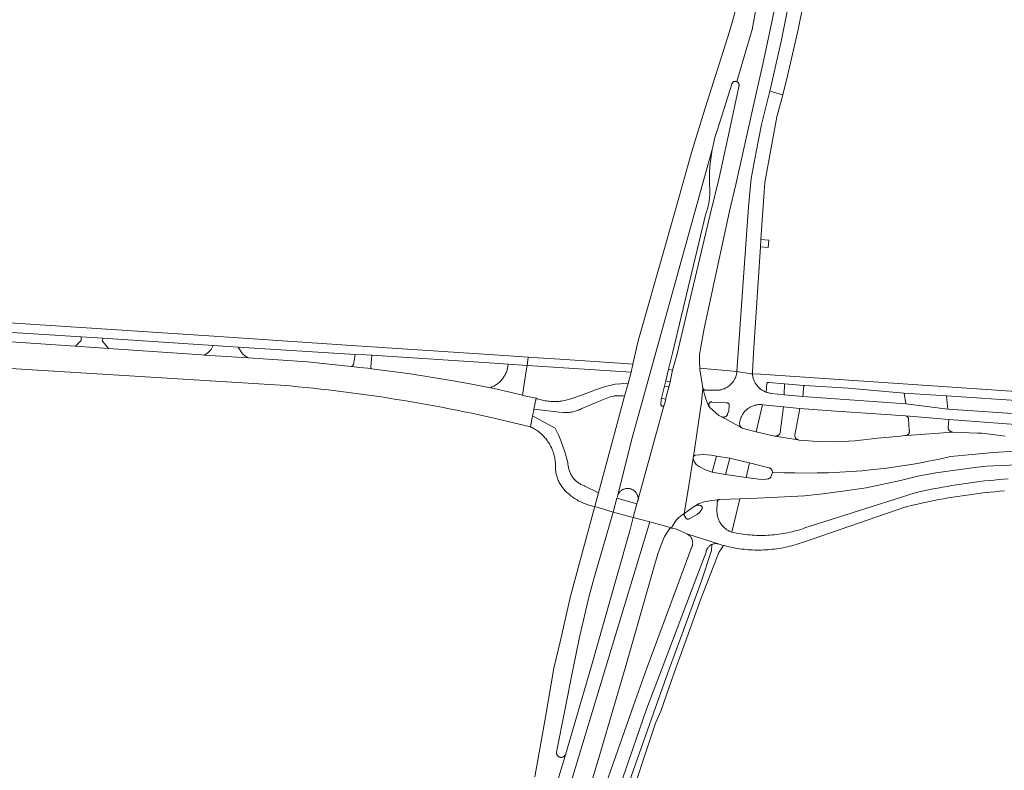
# Model space of a CAD drawing. Extents: x 146402 to 164798, y 455483 to 464134.
# Tile 347 of 575: x 157038 to 157251, y 460978 to 461140. Entities that reach past the tile are written whole.
import ezdxf

# ---------------------------------------------------------------- set-up
doc = ezdxf.new("R2010")
doc.units = 0
doc.header["$LTSCALE"] = 0.2
for name, color, linetype, lineweight in [('B-XX-VH-VERHARDING_ASFALT-GV', 252, 'CONTINUOUS', 18), ('B-XX-VH-VERHARDING_BETONSTRAATSTEEN-GV', 252, 'CONTINUOUS', 18), ('B-XX-VH-VERHARDING_HALFVERHARDING-GV', 252, 'CONTINUOUS', 18), ('B-XX-VH-VERHARDING_STRAATBAKSTEEN-GV', 252, 'CONTINUOUS', 18), ('B-XX-VH-VERHARDING_TEGEL-GV', 252, 'CONTINUOUS', 18)]:
    doc.layers.add(name, color=color, linetype=linetype, lineweight=lineweight)

msp = doc.modelspace()

# ---------------------------------------------------------------- linework, layer by layer
at = {"layer": 'B-XX-VH-VERHARDING_ASFALT-GV'}
for points in [[(157203.849, 461142.145), (157202.612, 461136.013), (157200.564, 461126.752), (157200.105, 461124.894), (157202.89, 461124.089), (157203.964, 461128.181), (157206.225, 461138.23), (157208.573, 461149.681)], [(157193.851, 461146.478), (157191.368, 461137.785), (157188.663, 461129.159), (157188.385, 461128.28), (157185.714, 461119.822), (157183.203, 461111.812), (157181.617, 461106.193), (157180.531, 461102.326), (157177.457, 461091.375), (157171.636, 461070.876), (157170.485, 461065.812), (157170.087, 461064.055), (157169.462, 461061.665), (157168.638, 461058.899), (157166.464, 461050.835), (157163.004, 461037.999), (157162.23, 461035.021), (157166.196, 461033.819), (157167.019, 461036.813), (157167.126, 461037.124), (157167.127, 461037.13), (157167.16, 461037.261), (157167.2, 461037.389), (157167.247, 461037.515), (157170.348, 461049.873), (157187.652, 461112.286), (157187.756, 461112.809), (157188.238, 461114.844), (157188.84, 461116.847), (157191.876, 461126.433), (157191.894, 461126.489), (157191.925, 461126.563), (157191.964, 461126.634), (157192.009, 461126.7), (157192.06, 461126.761), (157192.118, 461126.817), (157192.181, 461126.867), (157192.248, 461126.911), (157192.319, 461126.947), (157192.394, 461126.977), (157192.471, 461126.998), (157192.55, 461127.012), (157192.63, 461127.018), (157192.71, 461127.016), (157192.79, 461127.006), (157192.868, 461126.988), (157192.944, 461126.963), (157196.277, 461138.265), (157197.572, 461145.403)], [(157197.572, 461145.403), (157196.277, 461138.265), (157192.944, 461126.963), (157193, 461126.938), (157193.07, 461126.9), (157193.137, 461126.855), (157193.198, 461126.803), (157193.254, 461126.745), (157193.303, 461126.683), (157193.347, 461126.615), (157193.383, 461126.544), (157193.412, 461126.469), (157193.434, 461126.392), (157193.448, 461126.313), (157193.453, 461126.233), (157193.451, 461126.153), (157193.441, 461126.073), (157193.423, 461125.995), (157193.397, 461125.919), (157193.364, 461125.846), (157191.303, 461116.123), (157189.117, 461106.161), (157187.183, 461098.201), (157179.953, 461067.78), (157179.08, 461064.532), (157178.515, 461061.96), (157178.55, 461061.95), (157178.286, 461060.867), (157178.253, 461060.874), (157177.587, 461058.427), (157177.538, 461058.243), (157177.616, 461058.223), (157177.557, 461057.875), (157177.236, 461056.955), (157177.222, 461056.917), (157177.198, 461056.87), (157177.166, 461056.826), (157177.153, 461056.813), (157171.572, 461036.283), (157171.362, 461035.575), (157170.567, 461032.621), (157174.119, 461031.701), (157178.859, 461030.374), (157179.288, 461031.149), (157179.619, 461031.717), (157179.93, 461032.148), (157180.31, 461032.531), (157180.805, 461032.933), (157181.576, 461033.488), (157182.283, 461037.774), (157182.65, 461040), (157183.477, 461045.011), (157183.539, 461045.428), (157183.521, 461045.49), (157183.519, 461045.528), (157183.523, 461045.597), (157183.534, 461045.664), (157183.553, 461045.73), (157183.58, 461045.793), (157183.597, 461045.824), (157185.333, 461057.586), (157185.633, 461060.597), (157185.615, 461060.662), (157185.606, 461060.729), (157184.965, 461064.67), (157184.949, 461064.917), (157184.863, 461066.235), (157184.908, 461067.812), (157185.191, 461069.577), (157185.916, 461073.511), (157191.382, 461098.906), (157192.756, 461104.725), (157197.453, 461125.66), (157198.588, 461130.717), (157201.447, 461144.284)], [(157255.845, 461054.933), (157238.631, 461056.097), (157229.502, 461057.222), (157207.224, 461058.851), (157203.206, 461059.191), (157200.467, 461059.489), (157200.388, 461059.498), (157200.197, 461059.525), (157200.008, 461059.56), (157199.821, 461059.602), (157199.636, 461059.653), (157199.452, 461059.711), (157199.346, 461059.75), (157199.272, 461059.777), (157199.094, 461059.85), (157198.92, 461059.93), (157198.749, 461060.018), (157198.581, 461060.113), (157198.418, 461060.214), (157198.259, 461060.323), (157198.105, 461060.438), (157197.956, 461060.559), (157197.812, 461060.686), (157197.673, 461060.819), (157197.541, 461060.958), (157197.413, 461061.102), (157197.292, 461061.251), (157197.178, 461061.405), (157197.07, 461061.564), (157196.968, 461061.728), (157196.874, 461061.895), (157196.786, 461062.066), (157196.706, 461062.241), (157196.633, 461062.418), (157196.567, 461062.599), (157196.51, 461062.782), (157196.459, 461062.968), (157196.417, 461063.155), (157196.382, 461063.344), (157196.356, 461063.535), (157196.337, 461063.726), (157196.336, 461063.733), (157196.064, 461063.749), (157192.994, 461064.225), (157192.985, 461064.139), (157192.96, 461063.951), (157192.927, 461063.764), (157192.887, 461063.58), (157192.838, 461063.396), (157192.782, 461063.216), (157192.718, 461063.037), (157192.647, 461062.862), (157192.568, 461062.689), (157192.483, 461062.521), (157192.39, 461062.355), (157192.29, 461062.194), (157192.184, 461062.038), (157192.071, 461061.886), (157191.951, 461061.739), (157191.826, 461061.597), (157191.695, 461061.46), (157191.558, 461061.329), (157191.416, 461061.204), (157191.268, 461061.085), (157191.116, 461060.973), (157190.959, 461060.867), (157190.797, 461060.768), (157190.632, 461060.675), (157190.463, 461060.59), (157190.29, 461060.512), (157190.115, 461060.441), (157189.936, 461060.378), (157189.755, 461060.322), (157189.572, 461060.274), (157189.387, 461060.234), (157189.2, 461060.202), (157189.012, 461060.177), (157188.824, 461060.161), (157188.634, 461060.152), (157188.445, 461060.152), (157186.113, 461060.212), (157186.069, 461060.218), (157186.003, 461060.234), (157185.94, 461060.258), (157185.88, 461060.289), (157185.825, 461060.327), (157185.774, 461060.371), (157185.729, 461060.421), (157185.69, 461060.476), (157185.658, 461060.535), (157185.633, 461060.597), (157185.756, 461060.055), (157185.964, 461059.353), (157186.258, 461058.335), (157186.674, 461057.165), (157186.834, 461056.827), (157187.047, 461056.567), (157187.005, 461056.642), (157186.971, 461056.72), (157186.944, 461056.801), (157186.925, 461056.884), (157186.914, 461056.968), (157186.91, 461057.054), (157186.915, 461057.139), (157186.908, 461057.202), (157186.912, 461057.23), (157186.927, 461057.291), (157186.949, 461057.35), (157186.979, 461057.406), (157187.016, 461057.457), (157187.058, 461057.503), (157187.107, 461057.544), (157187.16, 461057.578), (157187.216, 461057.605), (157187.276, 461057.625), (157187.338, 461057.637), (157187.401, 461057.641), (157187.464, 461057.637), (157187.526, 461057.625), (157189.468, 461057.546), (157190.766, 461057.462), (157190.789, 461057.463), (157190.852, 461057.461), (157190.915, 461057.45), (157190.976, 461057.432), (157191.034, 461057.407), (157191.088, 461057.374), (157191.138, 461057.335), (157191.183, 461057.289), (157191.221, 461057.239), (157191.253, 461057.184), (157191.278, 461057.126), (157191.295, 461057.064), (157191.304, 461057.002), (157191.306, 461056.938), (157191.299, 461056.875), (157191.213, 461055.74), (157190.974, 461054.97), (157190.959, 461054.933), (157190.92, 461054.853), (157190.874, 461054.777), (157190.821, 461054.705), (157190.762, 461054.638), (157190.698, 461054.576), (157190.628, 461054.521), (157190.553, 461054.472), (157190.474, 461054.43), (157190.392, 461054.396), (157190.307, 461054.368), (157190.22, 461054.349), (157190.132, 461054.337), (157190.043, 461054.334), (157189.954, 461054.338), (157189.866, 461054.35), (157194.04, 461052.04), (157193.983, 461052.08), (157193.911, 461052.141), (157193.845, 461052.208), (157193.784, 461052.28), (157193.729, 461052.357), (157193.682, 461052.439), (157193.641, 461052.524), (157193.608, 461052.612), (157193.582, 461052.703), (157193.564, 461052.796), (157193.554, 461052.89), (157193.552, 461052.984), (157193.558, 461053.079), (157193.572, 461053.172), (157193.751, 461053.94), (157193.799, 461054.083), (157193.867, 461054.26), (157193.941, 461054.434), (157194.023, 461054.605), (157194.113, 461054.772), (157194.209, 461054.936), (157194.312, 461055.095), (157194.422, 461055.25), (157194.538, 461055.4), (157194.66, 461055.545), (157194.788, 461055.684), (157194.922, 461055.818), (157195.062, 461055.947), (157195.207, 461056.069), (157195.356, 461056.185), (157195.511, 461056.295), (157195.67, 461056.398), (157195.834, 461056.494), (157196.001, 461056.583), (157196.172, 461056.666), (157196.346, 461056.74), (157196.523, 461056.808), (157196.703, 461056.868), (157196.885, 461056.92), (157197.07, 461056.965), (157197.256, 461057.001), (157197.443, 461057.03), (157197.632, 461057.051), (157197.821, 461057.064), (157198.01, 461057.069), (157198.2, 461057.066), (157198.389, 461057.055), (157198.515, 461057.042), (157198.578, 461057.036), (157203.058, 461056.569), (157206.57, 461056.203), (157213.378, 461055.696), (157224.124, 461055), (157229.431, 461054.618), (157238.842, 461053.807), (157256.121, 461052.531)], [(157250.994, 461050.268), (157249.981, 461050.372), (157246.01, 461050.855), (157245.021, 461050.916), (157239.702, 461051.1), (157229.655, 461050.41), (157229.603, 461050.399), (157229.521, 461050.389), (157229.438, 461050.387), (157229.356, 461050.392), (157229.349, 461050.393), (157228.392, 461050.208), (157223.44, 461049.767), (157218.517, 461049.199), (157214.445, 461048.984), (157210.472, 461049.115), (157206.423, 461049.397), (157206.336, 461049.406), (157206.251, 461049.423), (157206.224, 461049.43), (157201.189, 461050.223), (157201.181, 461050.224), (157201.086, 461050.235), (157197.176, 461051.198), (157194.317, 461051.902), (157194.314, 461051.903), (157194.227, 461051.936), (157194.142, 461051.977), (157194.06, 461052.025), (157194.04, 461052.04), (157189.866, 461054.35), (157189.779, 461054.37), (157189.694, 461054.398), (157189.09, 461054.726), (157187.818, 461055.799), (157187.15, 461056.431), (157187.095, 461056.497), (157187.047, 461056.567), (157186.834, 461056.827), (157186.674, 461057.165), (157186.258, 461058.335), (157185.964, 461059.353), (157185.756, 461060.055), (157185.633, 461060.597), (157185.333, 461057.586), (157183.597, 461045.824), (157183.613, 461045.852), (157183.654, 461045.907), (157183.701, 461045.957), (157183.753, 461046.002), (157183.81, 461046.04), (157183.871, 461046.07), (157183.935, 461046.094), (157185.856, 461046.249), (157187.419, 461046.132), (157188.532, 461045.926), (157191.465, 461045.461), (157194.732, 461044.659), (157195.679, 461044.432), (157199.913, 461043.417), (157199.956, 461043.404), (157200.041, 461043.372), (157200.123, 461043.334), (157200.201, 461043.288), (157200.274, 461043.235), (157200.343, 461043.176), (157200.406, 461043.111), (157200.463, 461043.041), (157200.513, 461042.966), (157200.557, 461042.887), (157200.594, 461042.805), (157200.623, 461042.719), (157200.645, 461042.631), (157200.659, 461042.542), (157200.664, 461042.452), (157200.663, 461042.403), (157203.103, 461042.335), (157205.526, 461042.269), (157207.95, 461042.245), (157210.374, 461042.264), (157212.797, 461042.326), (157215.219, 461042.43), (157217.638, 461042.577), (157220.055, 461042.766), (157222.468, 461042.998), (157224.876, 461043.272), (157227.28, 461043.588), (157229.677, 461043.947), (157232.067, 461044.348), (157234.451, 461044.79), (157236.826, 461045.275), (157239.192, 461045.801), (157243.855, 461046.288), (157248.526, 461046.693), (157253.203, 461047.014)], [(157253.203, 461047.014), (157248.526, 461046.693), (157243.855, 461046.288), (157239.192, 461045.801), (157236.826, 461045.275), (157234.451, 461044.79), (157232.067, 461044.348), (157229.677, 461043.947), (157227.28, 461043.588), (157224.876, 461043.272), (157222.468, 461042.998), (157220.055, 461042.766), (157217.638, 461042.577), (157215.219, 461042.43), (157212.797, 461042.326), (157210.374, 461042.264), (157207.95, 461042.245), (157205.526, 461042.269), (157203.103, 461042.335), (157200.663, 461042.403), (157200.662, 461042.361), (157200.652, 461042.272), (157200.634, 461042.183), (157200.353, 461041.437), (157200.347, 461041.428), (157200.295, 461041.356), (157200.238, 461041.288), (157200.174, 461041.226), (157200.105, 461041.17), (157200.031, 461041.121), (157199.953, 461041.078), (157199.872, 461041.043), (157199.787, 461041.015), (157199.701, 461040.995), (157198.917, 461040.877), (157197.744, 461040.934), (157194.982, 461041.316), (157190.499, 461041.935), (157187.635, 461042.429), (157186.197, 461042.932), (157184.794, 461043.636), (157184.179, 461044.076), (157183.739, 461044.726), (157183.539, 461045.428), (157183.477, 461045.011), (157182.65, 461040), (157182.283, 461037.774), (157181.576, 461033.488), (157181.777, 461033.633), (157183.749, 461035.023), (157183.843, 461035.083), (157184.669, 461035.565), (157185.899, 461036.009), (157187.148, 461036.26), (157188.229, 461036.404), (157189.267, 461036.531), (157193.591, 461036.667), (157197.337, 461036.785), (157201.848, 461037.015), (157207.597, 461037.346), (157211.549, 461037.76), (157216.396, 461038.406), (157220.926, 461039.069), (157224.365, 461039.779), (157228.394, 461040.62), (157232.102, 461041.543), (157236.031, 461042.285), (157241.282, 461043.013), (157245.013, 461043.555), (157247.076, 461043.758), (157249.974, 461043.897), (157262.107, 461044.352)], [(157251.7, 461041.001), (157250.676, 461040.924), (157249.654, 461040.839), (157248.632, 461040.746), (157247.611, 461040.645), (157246.59, 461040.536), (157245.571, 461040.419), (157244.552, 461040.294), (157243.534, 461040.161), (157242.518, 461040.02), (157241.503, 461039.872), (157240.488, 461039.715), (157239.475, 461039.551), (157238.464, 461039.378), (157237.453, 461039.198), (157236.445, 461039.01), (157235.437, 461038.814), (157234.431, 461038.61), (157233.427, 461038.399), (157232.425, 461038.179), (157231.572, 461037.986), (157208.834, 461030.788), (157208.59, 461030.693), (157208.138, 461030.524), (157207.683, 461030.362), (157207.225, 461030.207), (157206.765, 461030.061), (157206.303, 461029.921), (157205.838, 461029.79), (157205.371, 461029.666), (157204.903, 461029.55), (157204.432, 461029.442), (157203.96, 461029.342), (157203.486, 461029.249), (157203.01, 461029.165), (157202.534, 461029.088), (157202.056, 461029.019), (157201.577, 461028.958), (157201.097, 461028.905), (157200.616, 461028.86), (157200.135, 461028.823), (157199.652, 461028.794), (157199.17, 461028.773), (157198.687, 461028.76), (157198.205, 461028.755), (157197.722, 461028.757), (157197.239, 461028.768), (157196.756, 461028.787), (157196.274, 461028.814), (157195.793, 461028.849), (157195.312, 461028.892), (157194.831, 461028.942), (157194.352, 461029.001), (157193.874, 461029.068), (157193.397, 461029.142), (157192.921, 461029.225), (157191.885, 461029.452), (157191.865, 461029.459), (157191.681, 461029.529), (157191.501, 461029.607), (157191.323, 461029.692), (157191.15, 461029.785), (157190.98, 461029.884), (157190.814, 461029.99), (157190.653, 461030.102), (157190.496, 461030.222), (157190.345, 461030.347), (157190.198, 461030.479), (157190.057, 461030.616), (157189.922, 461030.759), (157189.793, 461030.907), (157189.67, 461031.061), (157189.553, 461031.219), (157189.442, 461031.382), (157189.339, 461031.549), (157189.242, 461031.72), (157189.152, 461031.896), (157189.07, 461032.074), (157188.995, 461032.256), (157188.927, 461032.441), (157188.867, 461032.628), (157188.815, 461032.818), (157188.77, 461033.01), (157188.733, 461033.203), (157188.704, 461033.397), (157188.683, 461033.593), (157188.67, 461033.789), (157188.665, 461033.986), (157188.725, 461035.971), (157188.734, 461036.034), (157188.752, 461036.103), (157188.777, 461036.169), (157188.81, 461036.231), (157188.85, 461036.29), (157188.896, 461036.343), (157188.947, 461036.392), (157189.004, 461036.434), (157189.065, 461036.469), (157189.13, 461036.497), (157189.198, 461036.518), (157189.267, 461036.531), (157188.229, 461036.404), (157187.148, 461036.26), (157185.899, 461036.009), (157184.669, 461035.565), (157183.843, 461035.083), (157183.941, 461035.137), (157184.042, 461035.183), (157184.147, 461035.222), (157184.254, 461035.254), (157184.363, 461035.277), (157184.474, 461035.293), (157184.585, 461035.301), (157184.697, 461035.301), (157184.808, 461035.293), (157184.919, 461035.277), (157185.028, 461035.253), (157185.135, 461035.221), (157185.174, 461035.207), (157185.252, 461035.157), (157185.304, 461035.124), (157185.352, 461035.084), (157185.394, 461035.039), (157185.43, 461034.989), (157185.46, 461034.934), (157185.482, 461034.876), (157185.496, 461034.816), (157185.503, 461034.755), (157185.501, 461034.693), (157185.492, 461034.631), (157185.474, 461034.572), (157185.449, 461034.515), (157185.418, 461034.462), (157185.406, 461034.446), (157184.948, 461033.804), (157184.366, 461033.251), (157182.612, 461032.332), (157182.556, 461032.304), (157182.496, 461032.283), (157182.435, 461032.269), (157182.372, 461032.264), (157182.309, 461032.266), (157182.247, 461032.277), (157182.187, 461032.295), (157182.129, 461032.321), (157182.076, 461032.354), (157182.027, 461032.393), (157181.983, 461032.439), (157181.945, 461032.489), (157181.914, 461032.544), (157181.909, 461032.555), (157181.679, 461032.907), (157181.645, 461032.964), (157181.618, 461033.024), (157181.599, 461033.088), (157181.588, 461033.153), (157181.584, 461033.219), (157181.589, 461033.285), (157181.601, 461033.35), (157181.621, 461033.413), (157181.648, 461033.473), (157181.683, 461033.53), (157181.777, 461033.633), (157181.576, 461033.488), (157180.805, 461032.933), (157180.31, 461032.531), (157179.93, 461032.148), (157179.619, 461031.717), (157179.288, 461031.149), (157178.859, 461030.374), (157178.917, 461030.359), (157178.973, 461030.337), (157179.895, 461030.084), (157182.182, 461029.104), (157188.917, 461026.947), (157189.371, 461026.805), (157189.828, 461026.67), (157190.052, 461026.608), (157190.286, 461026.543), (157190.747, 461026.424), (157191.209, 461026.313), (157191.674, 461026.209), (157192.14, 461026.113), (157192.608, 461026.025), (157193.077, 461025.945), (157193.547, 461025.873), (157194.019, 461025.809), (157194.491, 461025.752), (157194.964, 461025.704), (157195.439, 461025.663), (157195.913, 461025.631), (157196.389, 461025.607), (157196.864, 461025.59), (157197.34, 461025.582), (157197.816, 461025.581), (157198.291, 461025.589), (157198.767, 461025.604), (157199.242, 461025.628), (157199.717, 461025.659), (157200.191, 461025.699), (157200.665, 461025.746), (157201.137, 461025.802), (157201.609, 461025.865), (157202.08, 461025.936), (157202.549, 461026.015), (157203.017, 461026.102), (157203.483, 461026.197), (157203.948, 461026.3), (157204.41, 461026.411), (157204.871, 461026.529), (157205.33, 461026.655), (157205.787, 461026.788), (157206.241, 461026.93), (157206.693, 461027.079), (157207.143, 461027.235), (157207.147, 461027.237), (157229.56, 461034.944), (157229.692, 461034.977), (157230.685, 461035.218), (157231.68, 461035.451), (157232.676, 461035.677), (157233.675, 461035.894), (157234.675, 461036.104), (157235.676, 461036.306), (157236.679, 461036.5), (157237.684, 461036.687), (157238.69, 461036.865), (157239.698, 461037.036), (157240.706, 461037.198), (157241.716, 461037.353), (157242.728, 461037.5), (157243.74, 461037.639), (157244.753, 461037.77), (157245.768, 461037.893), (157246.783, 461038.008), (157247.799, 461038.115), (157248.816, 461038.214), (157249.834, 461038.306), (157250.852, 461038.389)], [(157152.782, 460971.068), (157155.893, 460981.304), (157155.866, 460981.253), (157155.818, 460981.176), (157155.764, 460981.103), (157155.703, 460981.035), (157155.636, 460980.973), (157155.565, 460980.917), (157155.488, 460980.867), (157155.408, 460980.824), (157155.324, 460980.789), (157155.237, 460980.761), (157155.148, 460980.74), (157155.058, 460980.728), (157154.967, 460980.723), (157154.876, 460980.727), (157154.786, 460980.738), (157154.697, 460980.757), (157154.61, 460980.784), (157154.525, 460980.819), (157154.444, 460980.861), (157154.367, 460980.91), (157154.295, 460980.965), (157154.228, 460981.026), (157154.166, 460981.093), (157154.111, 460981.166), (157154.062, 460981.243), (157154.02, 460981.323), (157153.985, 460981.408), (157153.958, 460981.495), (157153.938, 460981.584), (157153.926, 460981.674), (157153.923, 460981.765), (157153.927, 460981.856), (157157.544, 461000), (157158.91, 461006.715), (157160.983, 461015.688), (157162.152, 461019.836), (157165.4, 461031.011), (157166.196, 461033.819), (157162.23, 461035.021), (157161.664, 461032.921), (157158.138, 461019.836), (157156.996, 461015.598), (157154.705, 461005.724), (157153.377, 461000), (157151.634, 460989.896), (157149.291, 460976.526)], [(157168.325, 460976.267), (157173.422, 460991.149), (157176.808, 461000), (157184.305, 461019.836), (157186.296, 461025.103), (157186.3, 461025.129), (157186.324, 461025.259), (157186.357, 461025.388), (157186.397, 461025.514), (157186.445, 461025.638), (157186.5, 461025.758), (157186.562, 461025.876), (157186.631, 461025.988), (157186.707, 461026.097), (157186.789, 461026.201), (157186.877, 461026.3), (157186.972, 461026.393), (157187.071, 461026.481), (157187.176, 461026.562), (157187.285, 461026.637), (157187.399, 461026.705), (157187.517, 461026.766), (157187.543, 461026.777), (157187.638, 461026.82), (157187.762, 461026.866), (157187.889, 461026.905), (157188.017, 461026.936), (157188.148, 461026.96), (157188.279, 461026.975), (157188.412, 461026.983), (157188.544, 461026.982), (157188.677, 461026.973), (157188.808, 461026.957), (157188.917, 461026.947), (157182.182, 461029.104), (157182.284, 461029.049), (157182.398, 461028.98), (157182.508, 461028.904), (157182.613, 461028.821), (157182.713, 461028.732), (157182.807, 461028.637), (157182.896, 461028.537), (157182.979, 461028.432), (157183.054, 461028.322), (157183.124, 461028.207), (157183.186, 461028.089), (157183.242, 461027.967), (157183.289, 461027.842), (157183.33, 461027.714), (157183.362, 461027.585), (157183.387, 461027.453), (157183.404, 461027.321), (157183.413, 461027.187), (157183.414, 461027.053), (157183.407, 461026.92), (157183.391, 461026.787), (157183.369, 461026.655), (157183.338, 461026.525), (157183.299, 461026.397), (157183.253, 461026.271), (157183.2, 461026.148), (157183.139, 461026.029), (157183.071, 461025.914), (157180.822, 461019.836), (157173.483, 461000), (157170.579, 460991.97), (157162.259, 460968.042)]]:
    msp.add_lwpolyline(points, dxfattribs=at)
for points in [[(157202.89, 461124.089), (157200.105, 461124.894), (157198.328, 461117.704), (157197.117, 461111.772), (157196.093, 461106.016), (157195.507, 461099.847), (157192.994, 461064.225), (157196.064, 461063.749), (157196.336, 461063.733), (157196.326, 461063.918), (157196.323, 461064.11), (157196.592, 461068.241), (157198.088, 461091.223), (157198.191, 461092.808), (157198.86, 461103.09), (157199.006, 461105.142), (157200.379, 461112.651), (157201.641, 461119.333)], [(157187.556, 461111.762), (157187.652, 461112.286), (157170.348, 461049.873), (157167.247, 461037.515), (157167.302, 461037.638), (157167.365, 461037.757), (157167.434, 461037.873), (157167.51, 461037.984), (157167.592, 461038.09), (157167.681, 461038.191), (157167.775, 461038.287), (157167.875, 461038.377), (157167.98, 461038.461), (157168.09, 461038.539), (157168.205, 461038.61), (157168.323, 461038.674), (157168.445, 461038.73), (157168.57, 461038.78), (157168.698, 461038.822), (157168.828, 461038.856), (157168.96, 461038.883), (157169.093, 461038.901), (157169.227, 461038.912), (157169.362, 461038.914), (157169.496, 461038.909), (157169.63, 461038.896), (157169.763, 461038.874), (157169.894, 461038.845), (157170.024, 461038.808), (157170.151, 461038.764), (157170.275, 461038.712), (157170.396, 461038.653), (157170.513, 461038.586), (157170.626, 461038.513), (157170.734, 461038.434), (157170.837, 461038.348), (157170.935, 461038.256), (157171.028, 461038.158), (157171.115, 461038.055), (157171.195, 461037.947), (157171.269, 461037.834), (157171.335, 461037.718), (157171.395, 461037.597), (157171.448, 461037.473), (157171.493, 461037.346), (157171.53, 461037.217), (157171.56, 461037.086), (157171.582, 461036.953), (157171.596, 461036.819), (157171.602, 461036.685), (157171.6, 461036.551), (157171.59, 461036.416), (157171.572, 461036.283), (157177.153, 461056.813), (157177.129, 461056.788), (157177.087, 461056.756), (157177.04, 461056.731), (157176.989, 461056.713), (157176.937, 461056.703), (157176.884, 461056.701), (157176.831, 461056.706), (157176.779, 461056.72), (157176.73, 461056.741), (157176.685, 461056.769), (157176.644, 461056.804), (157176.609, 461056.844), (157176.581, 461056.889), (157176.559, 461056.938), (157176.545, 461056.989), (157176.539, 461057.042), (157176.541, 461057.096), (157176.551, 461057.148), (157176.618, 461058.085), (157176.697, 461058.46), (157177.346, 461061.081), (157177.611, 461062.205), (157178.191, 461064.725), (157179.059, 461068.218), (157186.294, 461098.414), (157186.403, 461098.731), (157186.505, 461099.051), (157186.6, 461099.372), (157186.686, 461099.696), (157186.765, 461100.022), (157186.836, 461100.35), (157186.899, 461100.679), (157186.955, 461101.01), (157187.002, 461101.342), (157187.042, 461101.675), (157187.073, 461102.009), (157187.097, 461102.344), (157187.112, 461102.679), (157187.12, 461103.014), (157187.119, 461103.35), (157187.111, 461103.685), (157187.095, 461104.02), (157187.07, 461104.354), (157187.038, 461104.688), (157187.03, 461104.758), (157187.027, 461104.867), (157187.02, 461105.399), (157187.021, 461105.932), (157187.03, 461106.465), (157187.047, 461106.998), (157187.071, 461107.53), (157187.104, 461108.062), (157187.145, 461108.593), (157187.193, 461109.124), (157187.25, 461109.653), (157187.315, 461110.182), (157187.387, 461110.71), (157187.467, 461111.237)], [(157169.462, 461061.665), (157169.115, 461061.706), (157167.808, 461061.571), (157166.625, 461061.482), (157164.557, 461061.01), (157162.405, 461060.243), (157159.536, 461059.177), (157157.07, 461058.335), (157156.788, 461058.241), (157156.504, 461058.155), (157156.218, 461058.076), (157155.93, 461058.006), (157155.64, 461057.943), (157155.348, 461057.887), (157155.055, 461057.84), (157154.761, 461057.801), (157154.466, 461057.769), (157154.17, 461057.746), (157153.873, 461057.731), (157153.577, 461057.723), (157153.28, 461057.723), (157152.983, 461057.732), (157152.687, 461057.749), (157152.391, 461057.773), (157152.096, 461057.806), (157151.802, 461057.846), (157151.509, 461057.894), (157151.218, 461057.95), (157150.928, 461058.014), (157150.64, 461058.086), (157150.354, 461058.166), (157150.07, 461058.253), (157149.789, 461058.348), (157149.51, 461058.45), (157149.052, 461056.08), (157154.49, 461055.41), (157155.464, 461055.327), (157156.441, 461055.357), (157156.699, 461055.384), (157156.957, 461055.419), (157157.213, 461055.462), (157157.468, 461055.513), (157157.721, 461055.571), (157157.972, 461055.638), (157158.221, 461055.712), (157158.468, 461055.793), (157158.712, 461055.883), (157158.953, 461055.979), (157159.191, 461056.083), (157159.426, 461056.195), (157161.139, 461056.922), (157163.058, 461057.7), (157164.862, 461058.424), (157165.663, 461058.754), (157166.4, 461058.922), (157166.438, 461058.926), (157166.752, 461058.946), (157167.067, 461058.958), (157167.381, 461058.962), (157167.696, 461058.959), (157168.01, 461058.947), (157168.324, 461058.927), (157168.638, 461058.899)], [(157153.69, 461051.98), (157148.775, 461054.647), (157148.313, 461052.254), (157148.403, 461052.211), (157148.648, 461052.09), (157148.89, 461051.961), (157149.128, 461051.825), (157149.361, 461051.683), (157149.591, 461051.533), (157149.815, 461051.377), (157150.036, 461051.215), (157150.251, 461051.046), (157150.461, 461050.87), (157150.666, 461050.689), (157150.751, 461050.611), (157150.866, 461050.502), (157151.06, 461050.309), (157151.249, 461050.111), (157151.431, 461049.907), (157151.608, 461049.698), (157151.778, 461049.484), (157151.942, 461049.264), (157152.1, 461049.041), (157152.251, 461048.812), (157152.395, 461048.58), (157152.532, 461048.343), (157152.662, 461048.102), (157152.786, 461047.858), (157152.902, 461047.61), (157153.01, 461047.359), (157153.112, 461047.105), (157153.206, 461046.848), (157153.292, 461046.588), (157153.371, 461046.326), (157153.442, 461046.061), (157153.505, 461045.795), (157153.561, 461045.527), (157153.608, 461045.258), (157153.648, 461044.987), (157153.68, 461044.715), (157153.704, 461044.442), (157153.72, 461044.169), (157153.727, 461043.896), (157153.727, 461043.622), (157153.719, 461043.348), (157153.703, 461043.075), (157153.731, 461042.825), (157153.767, 461042.576), (157153.811, 461042.328), (157153.863, 461042.082), (157153.923, 461041.837), (157153.99, 461041.595), (157154.065, 461041.354), (157154.148, 461041.116), (157154.238, 461040.881), (157154.336, 461040.649), (157154.441, 461040.421), (157154.553, 461040.195), (157154.672, 461039.974), (157154.799, 461039.756), (157154.932, 461039.542), (157155.072, 461039.333), (157155.167, 461039.198), (157155.362, 461038.962), (157155.563, 461038.732), (157155.77, 461038.507), (157155.983, 461038.287), (157156.201, 461038.073), (157156.425, 461037.865), (157156.654, 461037.663), (157156.889, 461037.467), (157157.128, 461037.277), (157157.373, 461037.093), (157157.622, 461036.916), (157157.876, 461036.745), (157158.134, 461036.582), (157158.396, 461036.424), (157158.662, 461036.274), (157158.932, 461036.131), (157159.206, 461035.995), (157159.484, 461035.866), (157159.764, 461035.745), (157160.048, 461035.631), (157160.334, 461035.524), (157160.623, 461035.425), (157160.915, 461035.333), (157161.209, 461035.249), (157161.505, 461035.173), (157161.803, 461035.105), (157162.103, 461035.044), (157162.23, 461035.021), (157163.004, 461037.999), (157160.054, 461039.436), (157159.985, 461039.46), (157159.791, 461039.533), (157159.6, 461039.614), (157159.412, 461039.702), (157159.228, 461039.797), (157159.048, 461039.899), (157158.872, 461040.008), (157158.7, 461040.124), (157158.532, 461040.246), (157158.37, 461040.375), (157158.213, 461040.509), (157158.061, 461040.65), (157157.914, 461040.797), (157157.773, 461040.949), (157157.639, 461041.106), (157157.51, 461041.269), (157157.388, 461041.436), (157157.272, 461041.608), (157157.163, 461041.784), (157157.061, 461041.965), (157156.966, 461042.149), (157156.878, 461042.336), (157156.798, 461042.527), (157156.725, 461042.721), (157156.659, 461042.918), (157156.601, 461043.117), (157156.551, 461043.318), (157156.508, 461043.521), (157156.474, 461043.725), (157156.447, 461043.931), (157156.428, 461044.137), (157156.418, 461044.344), (157156.415, 461044.551), (157155.747, 461046.821), (157154.954, 461049.05), (157154.35, 461050.527)], [(157191.465, 461045.461), (157188.532, 461045.926), (157187.635, 461042.429), (157190.499, 461041.935)], [(157194.732, 461044.659), (157191.465, 461045.461), (157190.499, 461041.935), (157194.982, 461041.316), (157195.679, 461044.432)], [(157171.362, 461035.575), (157167.019, 461036.813), (157166.196, 461033.819), (157170.567, 461032.621)], [(157174.119, 461031.701), (157170.567, 461032.621), (157169.79, 461029.781), (157167.009, 461019.836), (157161.395, 461000), (157155.893, 460981.304), (157152.782, 460971.068), (157149.62, 460960.848), (157146.407, 460950.643), (157143.144, 460940.455), (157146.324, 460939.672), (157164.553, 461000), (157164.558, 461000.017)], [(157178.859, 461030.374), (157174.119, 461031.701), (157164.558, 461000.017), (157164.553, 461000), (157146.324, 460939.672), (157147.54, 460939.373), (157149.329, 460943.41), (157157.57, 460962.092), (157163.455, 460981.861), (157168.829, 461000), (157174.787, 461020.986), (157175.888, 461024.772), (157176.558, 461026.691), (157177.327, 461028.5), (157178.398, 461030.175), (157178.429, 461030.217), (157178.47, 461030.261), (157178.516, 461030.299), (157178.568, 461030.33), (157178.623, 461030.355), (157178.68, 461030.371), (157178.74, 461030.38), (157178.8, 461030.381)]]:
    msp.add_lwpolyline(points, close=True, dxfattribs=at)
at = {"layer": 'B-XX-VH-VERHARDING_BETONSTRAATSTEEN-GV'}
for points in [[(157192.71, 461127.016), (157192.63, 461127.018), (157192.55, 461127.012), (157192.471, 461126.998), (157192.394, 461126.977), (157192.319, 461126.947), (157192.248, 461126.911), (157192.181, 461126.867), (157192.118, 461126.817), (157192.06, 461126.761), (157192.009, 461126.7), (157191.964, 461126.634), (157191.925, 461126.563), (157191.894, 461126.489), (157191.876, 461126.433), (157188.84, 461116.847), (157188.238, 461114.844), (157187.756, 461112.809), (157187.652, 461112.286), (157187.556, 461111.762), (157187.467, 461111.237), (157187.387, 461110.71), (157187.315, 461110.182), (157187.25, 461109.653), (157187.193, 461109.124), (157187.145, 461108.593), (157187.104, 461108.062), (157187.071, 461107.53), (157187.047, 461106.998), (157187.03, 461106.465), (157187.021, 461105.932), (157187.02, 461105.399), (157187.027, 461104.867), (157187.03, 461104.758), (157187.038, 461104.688), (157187.07, 461104.354), (157187.095, 461104.02), (157187.111, 461103.685), (157187.119, 461103.35), (157187.12, 461103.014), (157187.112, 461102.679), (157187.097, 461102.344), (157187.073, 461102.009), (157187.042, 461101.675), (157187.002, 461101.342), (157186.955, 461101.01), (157186.899, 461100.679), (157186.836, 461100.35), (157186.765, 461100.022), (157186.686, 461099.696), (157186.6, 461099.372), (157186.505, 461099.051), (157186.403, 461098.731), (157186.294, 461098.414), (157179.059, 461068.218), (157178.191, 461064.725), (157179.08, 461064.532), (157179.953, 461067.78), (157187.183, 461098.201), (157189.117, 461106.161), (157191.303, 461116.123), (157193.364, 461125.846), (157193.397, 461125.919), (157193.423, 461125.995), (157193.441, 461126.073), (157193.451, 461126.153), (157193.453, 461126.233), (157193.448, 461126.313), (157193.434, 461126.392), (157193.412, 461126.469), (157193.383, 461126.544), (157193.347, 461126.615), (157193.303, 461126.683), (157193.254, 461126.745), (157193.198, 461126.803), (157193.137, 461126.855), (157193.07, 461126.9), (157193, 461126.938), (157192.944, 461126.963), (157192.868, 461126.988), (157192.79, 461127.006)], [(157055.794, 461071.405), (157051.098, 461071.703), (157051.1, 461070.932), (157049.874, 461069.676), (157056.971, 461069.196), (157055.708, 461070.803)], [(157082.851, 461069.671), (157079.669, 461069.886), (157079.208, 461068.974), (157078.508, 461068.29), (157077.704, 461067.794), (157083.691, 461067.406), (157087.236, 461067.176), (157086.486, 461067.615), (157086.03, 461068.068), (157085.081, 461069.529)], [(157112.763, 461067.847), (157110.384, 461067.923), (157110.032, 461065.726), (157109.655, 461065.295), (157111.317, 461065.118), (157113.123, 461064.918), (157113.892, 461064.817), (157113.749, 461065.19), (157114.013, 461067.765)], [(157147.585, 461065.49), (157143.485, 461065.825), (157143.468, 461065.647), (157143.44, 461065.43), (157143.404, 461065.214), (157143.36, 461065), (157143.309, 461064.788), (157143.249, 461064.577), (157143.182, 461064.369), (157143.108, 461064.163), (157143.025, 461063.96), (157142.936, 461063.76), (157142.839, 461063.564), (157142.736, 461063.372), (157142.625, 461063.183), (157142.507, 461062.998), (157142.383, 461062.818), (157142.252, 461062.643), (157142.115, 461062.472), (157141.972, 461062.307), (157141.823, 461062.147), (157141.668, 461061.992), (157141.508, 461061.844), (157141.342, 461061.701), (157141.171, 461061.564), (157140.995, 461061.434), (157140.815, 461061.31), (157140.63, 461061.193), (157140.441, 461061.083), (157140.042, 461060.879), (157139.63, 461060.706), (157140.035, 461060.62), (157140.441, 461060.533), (157143.523, 461059.84), (157146.593, 461059.092), (157147.407, 461064.343)], [(157179.08, 461064.532), (157178.191, 461064.725), (157177.611, 461062.205), (157178.515, 461061.96)], [(157207.446, 461061.221), (157203.281, 461061.547), (157203.206, 461059.191), (157207.224, 461058.851)], [(157178.253, 461060.874), (157177.346, 461061.081), (157176.697, 461058.46), (157177.538, 461058.243), (157177.587, 461058.427)], [(157238.356, 461058.95), (157229.196, 461059.574), (157229.502, 461057.222), (157238.631, 461056.097)], [(157206.57, 461056.203), (157203.058, 461056.569), (157202.365, 461051.052), (157202.355, 461051.017), (157202.322, 461050.928), (157202.282, 461050.841), (157202.235, 461050.758), (157202.181, 461050.679), (157202.121, 461050.605), (157202.054, 461050.536), (157201.983, 461050.473), (157201.906, 461050.416), (157201.825, 461050.366), (157201.739, 461050.323), (157201.651, 461050.287), (157201.56, 461050.259), (157201.466, 461050.238), (157201.372, 461050.225), (157201.276, 461050.221), (157201.189, 461050.223), (157206.224, 461049.43), (157206.167, 461049.448), (157206.086, 461049.48), (157206.008, 461049.52), (157205.934, 461049.567), (157205.865, 461049.62), (157205.801, 461049.679), (157205.742, 461049.744), (157205.69, 461049.814), (157205.644, 461049.889), (157205.606, 461049.967), (157205.574, 461050.048), (157205.551, 461050.132), (157205.535, 461050.218), (157205.527, 461050.305), (157205.527, 461050.393), (157205.534, 461050.476)], [(157238.842, 461053.807), (157229.431, 461054.618), (157229.495, 461054.608), (157229.573, 461054.589), (157229.648, 461054.563), (157229.721, 461054.528), (157229.79, 461054.487), (157229.854, 461054.44), (157229.913, 461054.385), (157229.966, 461054.326), (157230.013, 461054.261), (157230.054, 461054.192), (157230.087, 461054.12), (157230.113, 461054.044), (157230.283, 461051.451), (157230.299, 461051.37), (157230.308, 461051.288), (157230.308, 461051.205), (157230.301, 461051.123), (157230.286, 461051.042), (157230.262, 461050.962), (157230.232, 461050.885), (157230.194, 461050.812), (157230.149, 461050.743), (157230.098, 461050.678), (157230.04, 461050.619), (157229.977, 461050.565), (157229.91, 461050.517), (157229.837, 461050.477), (157229.762, 461050.444), (157229.683, 461050.418), (157229.655, 461050.41), (157239.702, 461051.1), (157239.612, 461051.106), (157239.522, 461051.12), (157239.434, 461051.142), (157239.348, 461051.171), (157239.266, 461051.208), (157239.187, 461051.252), (157239.111, 461051.303), (157239.041, 461051.36), (157238.976, 461051.423), (157238.917, 461051.492), (157238.865, 461051.566), (157238.819, 461051.644), (157238.78, 461051.725), (157238.748, 461051.81), (157238.724, 461051.898), (157238.707, 461051.987), (157238.699, 461052.077), (157238.698, 461052.116)], [(157170.567, 461032.621), (157166.196, 461033.819), (157165.4, 461031.011), (157162.152, 461019.836), (157160.983, 461015.688), (157158.91, 461006.715), (157157.544, 461000), (157153.927, 460981.856), (157153.923, 460981.765), (157153.926, 460981.674), (157153.938, 460981.584), (157153.958, 460981.495), (157153.985, 460981.408), (157154.02, 460981.323), (157154.062, 460981.243), (157154.111, 460981.166), (157154.166, 460981.093), (157154.228, 460981.026), (157154.295, 460980.965), (157154.367, 460980.91), (157154.444, 460980.861), (157154.525, 460980.819), (157154.61, 460980.784), (157154.697, 460980.757), (157154.786, 460980.738), (157154.876, 460980.727), (157154.967, 460980.723), (157155.058, 460980.728), (157155.148, 460980.74), (157155.237, 460980.761), (157155.324, 460980.789), (157155.408, 460980.824), (157155.488, 460980.867), (157155.565, 460980.917), (157155.636, 460980.973), (157155.703, 460981.035), (157155.764, 460981.103), (157155.818, 460981.176), (157155.866, 460981.253), (157155.893, 460981.304), (157161.395, 461000), (157167.009, 461019.836), (157169.79, 461029.781)]]:
    msp.add_lwpolyline(points, close=True, dxfattribs=at)
at = {"layer": 'B-XX-VH-VERHARDING_HALFVERHARDING-GV'}
msp.add_lwpolyline([(157199.858, 461092.615), (157198.191, 461092.808), (157198.088, 461091.223), (157199.766, 461091.073)], close=True, dxfattribs=at)
msp.add_lwpolyline([(157168.791, 460968.335), (157175.403, 460988.154), (157176.49, 460990.731), (157178.376, 460996.108), (157179.759, 461000), (157181.777, 461005.559), (157185.124, 461014.8), (157189.047, 461025.073), (157190.052, 461026.608), (157189.828, 461026.67), (157189.371, 461026.805), (157188.917, 461026.947), (157188.808, 461026.957), (157188.677, 461026.973), (157188.544, 461026.982), (157188.412, 461026.983), (157188.279, 461026.975), (157188.148, 461026.96), (157188.017, 461026.936), (157187.889, 461026.905), (157187.762, 461026.866), (157187.638, 461026.82), (157187.543, 461026.777), (157187.506, 461025.512), (157185.242, 461018.738), (157180.858, 461006.652), (157178.365, 461000), (157174.967, 460990.259), (157169.699, 460975.364)], dxfattribs=at)
at = {"layer": 'B-XX-VH-VERHARDING_STRAATBAKSTEEN-GV'}
msp.add_lwpolyline([(157026.448, 461065.465), (157095.376, 461061.184), (157096.339, 461061.097), (157097.987, 461060.942), (157099.634, 461060.779), (157101.28, 461060.608), (157102.925, 461060.429), (157104.569, 461060.242), (157106.212, 461060.047), (157107.855, 461059.844), (157109.496, 461059.634), (157111.137, 461059.415), (157112.776, 461059.188), (157114.414, 461058.954), (157116.051, 461058.711), (157117.687, 461058.461), (157119.321, 461058.203), (157120.954, 461057.937), (157122.586, 461057.663), (157124.217, 461057.381), (157125.846, 461057.091), (157127.474, 461056.793), (157129.1, 461056.488), (157130.725, 461056.174), (157132.349, 461055.853), (157133.97, 461055.524), (157135.591, 461055.187), (157137.209, 461054.842), (157138.826, 461054.489), (157140.441, 461054.129), (157144.382, 461053.215), (157148.313, 461052.254), (157148.775, 461054.647), (157148.935, 461055.477), (157149.052, 461056.08), (157149.51, 461058.45), (157147.04, 461058.98), (157146.817, 461059.04), (157146.593, 461059.092), (157143.523, 461059.84), (157140.441, 461060.533), (157140.035, 461060.62), (157139.63, 461060.706), (157135.609, 461061.503), (157131.57, 461062.2), (157122.369, 461063.71), (157113.892, 461064.817), (157113.123, 461064.918), (157111.317, 461065.118), (157109.655, 461065.295), (157109.51, 461065.31), (157100.069, 461066.344), (157087.236, 461067.176), (157083.691, 461067.406), (157077.704, 461067.794), (157077.17, 461067.829), (157056.971, 461069.196), (157049.874, 461069.676), (157021.814, 461071.574)], dxfattribs=at)
at = {"layer": 'B-XX-VH-VERHARDING_TEGEL-GV'}
for points in [[(157021.222, 461073.599), (157051.098, 461071.703), (157055.794, 461071.405), (157078.6, 461069.958), (157079.669, 461069.886), (157082.851, 461069.671), (157085.081, 461069.529), (157110.384, 461067.923), (157112.763, 461067.847), (157114.013, 461067.765), (157140.441, 461066.025), (157143.485, 461065.825), (157147.585, 461065.49), (157147.841, 461067.334), (157140.441, 461067.824), (157112.874, 461069.65), (157110.684, 461069.795), (157083.004, 461071.628), (157078.739, 461071.91), (157026.7, 461075.371)], [(157321.418, 461055.31), (157198.123, 461063.625), (157196.336, 461063.733), (157196.337, 461063.726), (157196.356, 461063.535), (157196.382, 461063.344), (157196.417, 461063.155), (157196.459, 461062.968), (157196.51, 461062.782), (157196.567, 461062.599), (157196.633, 461062.418), (157196.706, 461062.241), (157196.786, 461062.066), (157196.874, 461061.895), (157196.968, 461061.728), (157197.07, 461061.564), (157197.178, 461061.405), (157197.292, 461061.251), (157197.413, 461061.102), (157197.541, 461060.958), (157197.673, 461060.819), (157197.812, 461060.686), (157197.956, 461060.559), (157198.105, 461060.438), (157198.259, 461060.323), (157198.418, 461060.214), (157198.581, 461060.113), (157198.749, 461060.018), (157198.92, 461059.93), (157199.094, 461059.85), (157199.272, 461059.777), (157199.346, 461059.75), (157199.466, 461061.698), (157199.471, 461061.704), (157199.512, 461061.748), (157199.558, 461061.786), (157199.609, 461061.818), (157199.664, 461061.842), (157199.722, 461061.859), (157199.781, 461061.869), (157199.841, 461061.87), (157199.901, 461061.863), (157203.281, 461061.547), (157207.446, 461061.221), (157207.633, 461061.207), (157217.056, 461060.617), (157229.196, 461059.574), (157238.356, 461058.95), (157255.607, 461057.774)]]:
    msp.add_lwpolyline(points, dxfattribs=at)
for points in [[(157149.977, 461067.193), (157147.841, 461067.334), (157147.585, 461065.49), (157170.087, 461064.055), (157170.485, 461065.812), (157167.555, 461066.009), (157154.686, 461066.876)], [(157192.994, 461064.225), (157184.949, 461064.917), (157184.965, 461064.67), (157185.606, 461060.729), (157185.615, 461060.662), (157185.633, 461060.597), (157185.658, 461060.535), (157185.69, 461060.476), (157185.729, 461060.421), (157185.774, 461060.371), (157185.825, 461060.327), (157185.88, 461060.289), (157185.94, 461060.258), (157186.003, 461060.234), (157186.069, 461060.218), (157186.113, 461060.212), (157188.445, 461060.152), (157188.634, 461060.152), (157188.824, 461060.161), (157189.012, 461060.177), (157189.2, 461060.202), (157189.387, 461060.234), (157189.572, 461060.274), (157189.755, 461060.322), (157189.936, 461060.378), (157190.115, 461060.441), (157190.29, 461060.512), (157190.463, 461060.59), (157190.632, 461060.675), (157190.797, 461060.768), (157190.959, 461060.867), (157191.116, 461060.973), (157191.268, 461061.085), (157191.416, 461061.204), (157191.558, 461061.329), (157191.695, 461061.46), (157191.826, 461061.597), (157191.951, 461061.739), (157192.071, 461061.886), (157192.184, 461062.038), (157192.29, 461062.194), (157192.39, 461062.355), (157192.483, 461062.521), (157192.568, 461062.689), (157192.647, 461062.862), (157192.718, 461063.037), (157192.782, 461063.216), (157192.838, 461063.396), (157192.887, 461063.58), (157192.927, 461063.764), (157192.96, 461063.951), (157192.985, 461064.139)], [(157178.515, 461061.96), (157177.611, 461062.205), (157177.346, 461061.081), (157178.253, 461060.874), (157178.286, 461060.867), (157178.55, 461061.95)], [(157177.538, 461058.243), (157176.697, 461058.46), (157176.618, 461058.085), (157176.551, 461057.148), (157176.541, 461057.096), (157176.539, 461057.042), (157176.545, 461056.989), (157176.559, 461056.938), (157176.581, 461056.889), (157176.609, 461056.844), (157176.644, 461056.804), (157176.685, 461056.769), (157176.73, 461056.741), (157176.779, 461056.72), (157176.831, 461056.706), (157176.884, 461056.701), (157176.937, 461056.703), (157176.989, 461056.713), (157177.04, 461056.731), (157177.087, 461056.756), (157177.129, 461056.788), (157177.153, 461056.813), (157177.166, 461056.826), (157177.198, 461056.87), (157177.222, 461056.917), (157177.236, 461056.955), (157177.557, 461057.875), (157177.616, 461058.223)], [(157187.464, 461057.637), (157187.401, 461057.641), (157187.338, 461057.637), (157187.276, 461057.625), (157187.216, 461057.605), (157187.16, 461057.578), (157187.107, 461057.544), (157187.058, 461057.503), (157187.016, 461057.457), (157186.979, 461057.406), (157186.949, 461057.35), (157186.927, 461057.291), (157186.912, 461057.23), (157186.908, 461057.202), (157186.915, 461057.139), (157186.91, 461057.054), (157186.914, 461056.968), (157186.925, 461056.884), (157186.944, 461056.801), (157186.971, 461056.72), (157187.005, 461056.642), (157187.047, 461056.567), (157187.095, 461056.497), (157187.15, 461056.431), (157187.818, 461055.799), (157189.09, 461054.726), (157189.694, 461054.398), (157189.779, 461054.37), (157189.866, 461054.35), (157189.954, 461054.338), (157190.043, 461054.334), (157190.132, 461054.337), (157190.22, 461054.349), (157190.307, 461054.368), (157190.392, 461054.396), (157190.474, 461054.43), (157190.553, 461054.472), (157190.628, 461054.521), (157190.698, 461054.576), (157190.762, 461054.638), (157190.821, 461054.705), (157190.874, 461054.777), (157190.92, 461054.853), (157190.959, 461054.933), (157190.974, 461054.97), (157191.213, 461055.74), (157191.299, 461056.875), (157191.306, 461056.938), (157191.304, 461057.002), (157191.295, 461057.064), (157191.278, 461057.126), (157191.253, 461057.184), (157191.221, 461057.239), (157191.183, 461057.289), (157191.138, 461057.335), (157191.088, 461057.374), (157191.034, 461057.407), (157190.976, 461057.432), (157190.915, 461057.45), (157190.852, 461057.461), (157190.789, 461057.463), (157190.766, 461057.462), (157189.468, 461057.546), (157187.526, 461057.625)], [(157198.2, 461057.066), (157198.01, 461057.069), (157197.821, 461057.064), (157197.632, 461057.051), (157197.443, 461057.03), (157197.256, 461057.001), (157197.07, 461056.965), (157196.885, 461056.92), (157196.703, 461056.868), (157196.523, 461056.808), (157196.346, 461056.74), (157196.172, 461056.666), (157196.001, 461056.583), (157195.834, 461056.494), (157195.67, 461056.398), (157195.511, 461056.295), (157195.356, 461056.185), (157195.207, 461056.069), (157195.062, 461055.947), (157194.922, 461055.818), (157194.788, 461055.684), (157194.66, 461055.545), (157194.538, 461055.4), (157194.422, 461055.25), (157194.312, 461055.095), (157194.209, 461054.936), (157194.113, 461054.772), (157194.023, 461054.605), (157193.941, 461054.434), (157193.867, 461054.26), (157193.799, 461054.083), (157193.751, 461053.94), (157193.572, 461053.172), (157193.558, 461053.079), (157193.552, 461052.984), (157193.554, 461052.89), (157193.564, 461052.796), (157193.582, 461052.703), (157193.608, 461052.612), (157193.641, 461052.524), (157193.682, 461052.439), (157193.729, 461052.357), (157193.784, 461052.28), (157193.845, 461052.208), (157193.911, 461052.141), (157193.983, 461052.08), (157194.04, 461052.04), (157194.06, 461052.025), (157194.142, 461051.977), (157194.227, 461051.936), (157194.314, 461051.903), (157194.317, 461051.902), (157197.176, 461051.198), (157198.515, 461057.042), (157198.389, 461057.055)], [(157187.419, 461046.132), (157185.856, 461046.249), (157183.935, 461046.094), (157183.871, 461046.07), (157183.81, 461046.04), (157183.753, 461046.002), (157183.701, 461045.957), (157183.654, 461045.907), (157183.613, 461045.852), (157183.597, 461045.824), (157183.58, 461045.793), (157183.553, 461045.73), (157183.534, 461045.664), (157183.523, 461045.597), (157183.519, 461045.528), (157183.521, 461045.49), (157183.539, 461045.428), (157183.739, 461044.726), (157184.179, 461044.076), (157184.794, 461043.636), (157186.197, 461042.932), (157187.635, 461042.429), (157188.532, 461045.926)], [(157199.913, 461043.417), (157195.679, 461044.432), (157194.982, 461041.316), (157197.744, 461040.934), (157198.917, 461040.877), (157199.701, 461040.995), (157199.787, 461041.015), (157199.872, 461041.043), (157199.953, 461041.078), (157200.031, 461041.121), (157200.105, 461041.17), (157200.174, 461041.226), (157200.238, 461041.288), (157200.295, 461041.356), (157200.347, 461041.428), (157200.353, 461041.437), (157200.634, 461042.183), (157200.652, 461042.272), (157200.662, 461042.361), (157200.663, 461042.403), (157200.664, 461042.452), (157200.659, 461042.542), (157200.645, 461042.631), (157200.623, 461042.719), (157200.594, 461042.805), (157200.557, 461042.887), (157200.513, 461042.966), (157200.463, 461043.041), (157200.406, 461043.111), (157200.343, 461043.176), (157200.274, 461043.235), (157200.201, 461043.288), (157200.123, 461043.334), (157200.041, 461043.372), (157199.956, 461043.404)], [(157169.496, 461038.909), (157169.362, 461038.914), (157169.227, 461038.912), (157169.093, 461038.901), (157168.96, 461038.883), (157168.828, 461038.856), (157168.698, 461038.822), (157168.57, 461038.78), (157168.445, 461038.73), (157168.323, 461038.674), (157168.205, 461038.61), (157168.09, 461038.539), (157167.98, 461038.461), (157167.875, 461038.377), (157167.775, 461038.287), (157167.681, 461038.191), (157167.592, 461038.09), (157167.51, 461037.984), (157167.434, 461037.873), (157167.365, 461037.757), (157167.302, 461037.638), (157167.247, 461037.515), (157167.2, 461037.389), (157167.16, 461037.261), (157167.127, 461037.13), (157167.126, 461037.124), (157167.019, 461036.813), (157171.362, 461035.575), (157171.572, 461036.283), (157171.59, 461036.416), (157171.6, 461036.551), (157171.602, 461036.685), (157171.596, 461036.819), (157171.582, 461036.953), (157171.56, 461037.086), (157171.53, 461037.217), (157171.493, 461037.346), (157171.448, 461037.473), (157171.395, 461037.597), (157171.335, 461037.718), (157171.269, 461037.834), (157171.195, 461037.947), (157171.115, 461038.055), (157171.028, 461038.158), (157170.935, 461038.256), (157170.837, 461038.348), (157170.734, 461038.434), (157170.626, 461038.513), (157170.513, 461038.586), (157170.396, 461038.653), (157170.275, 461038.712), (157170.151, 461038.764), (157170.024, 461038.808), (157169.894, 461038.845), (157169.763, 461038.874), (157169.63, 461038.896)], [(157191.885, 461029.452), (157193.591, 461036.667), (157189.267, 461036.531), (157189.198, 461036.518), (157189.13, 461036.497), (157189.065, 461036.469), (157189.004, 461036.434), (157188.947, 461036.392), (157188.896, 461036.343), (157188.85, 461036.29), (157188.81, 461036.231), (157188.777, 461036.169), (157188.752, 461036.103), (157188.734, 461036.034), (157188.725, 461035.971), (157188.665, 461033.986), (157188.67, 461033.789), (157188.683, 461033.593), (157188.704, 461033.397), (157188.733, 461033.203), (157188.77, 461033.01), (157188.815, 461032.818), (157188.867, 461032.628), (157188.927, 461032.441), (157188.995, 461032.256), (157189.07, 461032.074), (157189.152, 461031.896), (157189.242, 461031.72), (157189.339, 461031.549), (157189.442, 461031.382), (157189.553, 461031.219), (157189.67, 461031.061), (157189.793, 461030.907), (157189.922, 461030.759), (157190.057, 461030.616), (157190.198, 461030.479), (157190.345, 461030.347), (157190.496, 461030.222), (157190.653, 461030.102), (157190.814, 461029.99), (157190.98, 461029.884), (157191.15, 461029.785), (157191.323, 461029.692), (157191.501, 461029.607), (157191.681, 461029.529), (157191.865, 461029.459)], [(157184.808, 461035.293), (157184.697, 461035.301), (157184.585, 461035.301), (157184.474, 461035.293), (157184.363, 461035.277), (157184.254, 461035.254), (157184.147, 461035.222), (157184.042, 461035.183), (157183.941, 461035.137), (157183.843, 461035.083), (157183.749, 461035.023), (157181.777, 461033.633), (157181.683, 461033.53), (157181.648, 461033.473), (157181.621, 461033.413), (157181.601, 461033.35), (157181.589, 461033.285), (157181.584, 461033.219), (157181.588, 461033.153), (157181.599, 461033.088), (157181.618, 461033.024), (157181.645, 461032.964), (157181.679, 461032.907), (157181.909, 461032.555), (157181.914, 461032.544), (157181.945, 461032.489), (157181.983, 461032.439), (157182.027, 461032.393), (157182.076, 461032.354), (157182.129, 461032.321), (157182.187, 461032.295), (157182.247, 461032.277), (157182.309, 461032.266), (157182.372, 461032.264), (157182.435, 461032.269), (157182.496, 461032.283), (157182.556, 461032.304), (157182.612, 461032.332), (157184.366, 461033.251), (157184.948, 461033.804), (157185.406, 461034.446), (157185.418, 461034.462), (157185.449, 461034.515), (157185.474, 461034.572), (157185.492, 461034.631), (157185.501, 461034.693), (157185.503, 461034.755), (157185.496, 461034.816), (157185.482, 461034.876), (157185.46, 461034.934), (157185.43, 461034.989), (157185.394, 461035.039), (157185.352, 461035.084), (157185.304, 461035.124), (157185.252, 461035.157), (157185.174, 461035.207), (157185.135, 461035.221), (157185.028, 461035.253), (157184.919, 461035.277)]]:
    msp.add_lwpolyline(points, close=True, dxfattribs=at)

doc.saveas('drawing.dxf')
